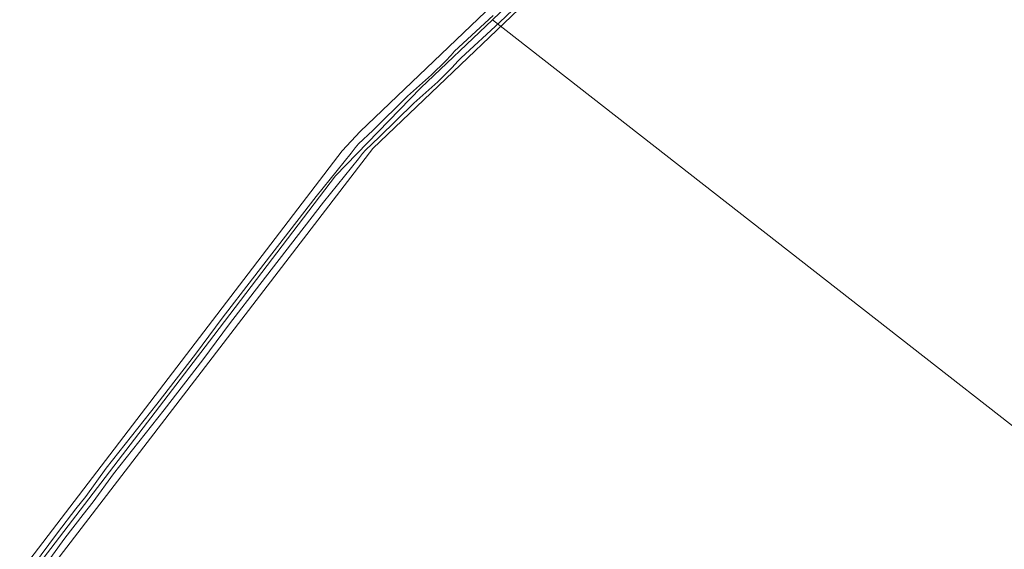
# Model space of a CAD drawing. Header units: metres. Extents: x 250001 to 257773, y 598992 to 609118.
# Tile 412 of 656: x 252753 to 253018, y 603689 to 603832. Entities that reach past the tile are written whole.
import ezdxf
from ezdxf.lldxf.tags import DXFTag

# ---------------------------------------------------------------- set-up
doc = ezdxf.new("R2010")
doc.units = ezdxf.units.M
for name, color, linetype, lineweight in [('B-WE-GR-GRAS-GV', 252, 'Continuous', 13), ('B-WE-KG-GRENS_PERCEEL-G', 150, 'KG-PERCEEL', 18), ('B-WE-OG-WATER-GV', 252, 'Continuous', 18), ('B-WE-OG-WATER_SLOOT-GV', 252, 'Continuous', 18), ('X-XX-AL-REFERENTIE-G', 7, 'Continuous', 18)]:
    doc.layers.add(name, color=color, linetype=linetype, lineweight=lineweight)
doc.styles.get("Standard").update_dxf_attribs({"font": 'NLCS-ISO.ttf'})
tags = doc.linetypes.add('KG-PERCEEL', pattern='A,5.5,-2,["P",Standard,S=1.8,R=0,X=-0.5,Y=-0.9],-2,5.5,-2,[5,NLCS.SHX,S=0.75,R=0,X=0,Y=0],-2', length=19).pattern_tags.tags
tags[6] = DXFTag(74, 10)

# ---------------------------------------------------------------- blocks, each defined once
blk = doc.blocks.new('BS2021-132-Xref-KAD-20210617')
at = {"layer": 'B-WE-KG-GRENS_PERCEEL-G', "flags": 128}
for points in [[(252879.924, 603831.775), (252964.738, 603912.737)], [(252556.845, 603422.599), (252805.008, 603746.835), (252837.704, 603789.822), (252860.71, 603813.434), (252879.924, 603831.775)], [(253135.703, 603632.057), (252879.924, 603831.775)]]:
    blk.add_lwpolyline(points, dxfattribs=at)
blk = doc.blocks.new('BS2021-132-Xref-BGT-GRIJS-20210617-aangepast')
at = {"layer": 'B-WE-GR-GRAS-GV', "flags": 128}
for points in [[(252689.39, 603600.113), (252839.51, 603796.538), (252844.351, 603801.719), (252957.442, 603909.813)], [(253067.596, 603834.916), (253011.742, 603878.147), (253000, 603886.752), (252989.176, 603895.083), (252976.406, 603904.679), (252964.92, 603913.308), (252960.506, 603908.725), (252960.581, 603908.654), (252960.751, 603908.47), (252960.909, 603908.275), (252961.055, 603908.07), (252961.187, 603907.857), (252961.306, 603907.636), (252961.41, 603907.407), (252961.499, 603907.173), (252961.574, 603906.933), (252961.633, 603906.689), (252961.676, 603906.441), (252961.703, 603906.192), (252961.712, 603906.017), (252847.807, 603797.135), (252739.826, 603656.66)]]:
    blk.add_lwpolyline(points, dxfattribs=at)
at = {"layer": 'B-WE-OG-WATER-GV', "flags": 128}
for points in [[(252880.15, 603832.91), (252869.753, 603823.321), (252868.814, 603822.309), (252867.339, 603820.654), (252863.534, 603816.929), (252857.078, 603811.209), (252847.719, 603801.998), (252843.911, 603798.404), (252843.019, 603797.302), (252841.949, 603795.879), (252832.488, 603784.261), (252815.413, 603762.094), (252807.242, 603751.482), (252800.052, 603741.802), (252789.664, 603728.354), (252775.97, 603711.093), (252770.504, 603703.497), (252767.872, 603700.146), (252762.878, 603693.72), (252756.197, 603684.592)], [(252758.204, 603683.101), (252764.874, 603692.215), (252769.843, 603698.607), (252772.502, 603701.994), (252777.965, 603709.585), (252791.632, 603726.813), (252802.045, 603740.292), (252809.236, 603749.974), (252817.394, 603760.569), (252834.448, 603782.709), (252843.918, 603794.338), (252844.99, 603795.763), (252845.749, 603796.701), (252849.454, 603800.198), (252858.784, 603809.381), (252865.239, 603815.099), (252869.149, 603818.927), (252870.664, 603820.627), (252871.519, 603821.549), (252881.865, 603831.09), (252894.289, 603843.039)]]:
    blk.add_lwpolyline(points, dxfattribs=at)
at = {"layer": 'B-WE-OG-WATER_SLOOT-GV', "flags": 128}
for points in [[(252957.442, 603909.813), (252844.351, 603801.719), (252839.51, 603796.538), (252689.39, 603600.113)], [(252739.826, 603656.66), (252847.807, 603797.135), (252961.712, 603906.017)], [(252894.289, 603843.039), (252881.865, 603831.09), (252871.519, 603821.549), (252870.664, 603820.627), (252869.149, 603818.927), (252865.239, 603815.099), (252858.784, 603809.381), (252849.454, 603800.198), (252845.749, 603796.701), (252844.99, 603795.763), (252843.918, 603794.338), (252834.448, 603782.709), (252817.394, 603760.569), (252809.236, 603749.974), (252802.045, 603740.292), (252791.632, 603726.813), (252777.965, 603709.585), (252772.502, 603701.994), (252769.843, 603698.607), (252764.874, 603692.215), (252758.204, 603683.101)], [(252756.197, 603684.592), (252762.878, 603693.72), (252767.872, 603700.146), (252770.504, 603703.497), (252775.97, 603711.093), (252789.664, 603728.354), (252800.052, 603741.802), (252807.242, 603751.482), (252815.413, 603762.094), (252832.488, 603784.261), (252841.949, 603795.879), (252843.019, 603797.302), (252843.911, 603798.404), (252847.719, 603801.998), (252857.078, 603811.209), (252863.534, 603816.929), (252867.339, 603820.654), (252868.814, 603822.309), (252869.753, 603823.321), (252880.15, 603832.91)]]:
    blk.add_lwpolyline(points, dxfattribs=at)

msp = doc.modelspace()

# ---------------------------------------------------------------- block references
at = {"layer": 'X-XX-AL-REFERENTIE-G'}
for name in ['BS2021-132-Xref-BGT-GRIJS-20210617-aangepast', 'BS2021-132-Xref-KAD-20210617']:
    msp.add_blockref(name, (0, 0), dxfattribs=at)

doc.saveas('drawing.dxf')
